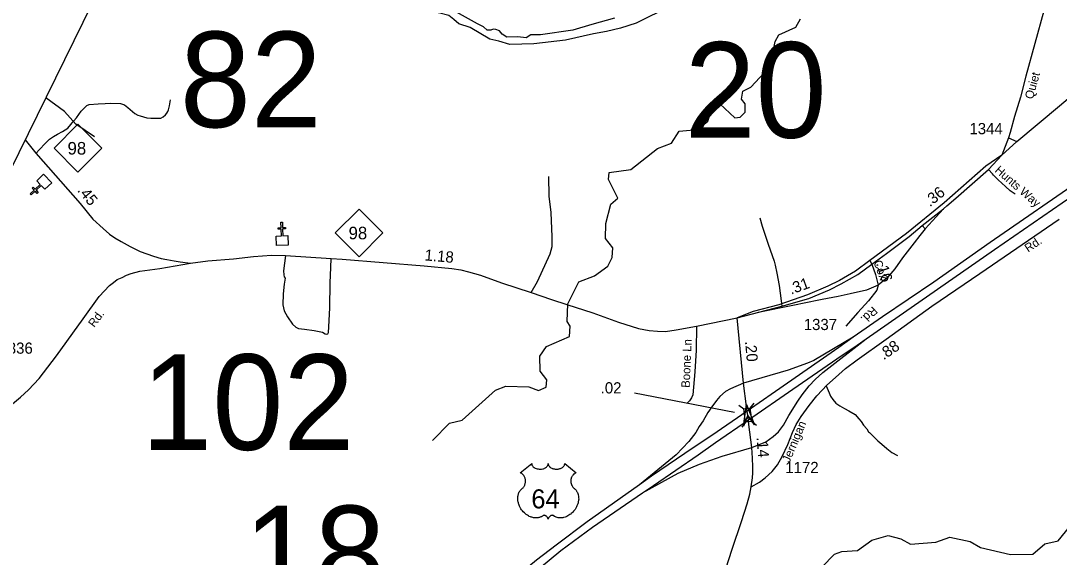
# Model space of a CAD drawing. Extents: x 2220236 to 2384410, y 720751 to 894131.
# Drawn here: x 2239554 to 2251157, y 787885 to 793872 of the extents above; entities that cross this region are included whole.
import ezdxf

# ---------------------------------------------------------------- set-up
doc = ezdxf.new("R2010")
doc.units = 0
doc.layers.add('Default', color=7, linetype='Continuous')

msp = doc.modelspace()

# ---------------------------------------------------------------- linework, layer by layer
at = {"layer": 'Default'}
for p, q in [((2250591, 792567), (2250683, 792523)), ((2250412, 792163), (2250368, 792214)), ((2249864, 791775), (2249659, 791550)), ((2249659, 791550), (2249599, 791475)), ((2249627, 791586), (2249659, 791550)), ((2248181, 790695), (2247792, 790618)), ((2247529, 789501), (2246412, 789717)), ((2247578, 789583), (2247632, 789541)), ((2247744, 789605), (2247702, 789550)), ((2247653, 789391), (2247611, 789336)), ((2247722, 789400), (2247776, 789358))]:
    msp.add_line(p, q, dxfattribs=at)
for points in [[(2293118, 894131), (2291904, 891776), (2258822, 829665), (2255410, 823324), (2242089, 797599), (2231460, 775981), (2225011, 762953), (2220576, 753519)], [(2251724, 796740), (2251465, 796081), (2251388, 795872), (2251223, 795441), (2251183, 795317), (2251160, 795241), (2251148, 795179), (2251138, 795096), (2251130, 795011), (2251116, 794846), (2251105, 794683), (2251062, 794283), (2251047, 794225), (2251026, 794135), (2250985, 793982), (2250783, 793255), (2250723, 793021), (2250657, 792803), (2250609, 792626), (2250591, 792567), (2250516, 792374)], [(2248133, 794334), (2247487, 794296), (2247206, 794233), (2246432, 793844), (2246257, 793788), (2246100, 793754), (2245952, 793725), (2245641, 793654), (2245287, 793615), (2245020, 793608), (2244895, 793644), (2244797, 793667), (2244576, 793796), (2244449, 793838), (2244395, 793886), (2244339, 793931), (2244222, 793961), (2243476, 794442), (2243365, 794573), (2242761, 795203)], [(2246187, 793902), (2245934, 793830), (2245722, 793769), (2245361, 793717), (2245255, 793715), (2245201, 793681), (2245107, 793694), (2244987, 793690), (2244933, 793723), (2244904, 793761), (2244864, 793775), (2244831, 793777), (2244806, 793769), (2244764, 793767), (2244726, 793804), (2244656, 793838), (2243710, 794366)], [(2244155, 789187), (2244344, 789380), (2244487, 789413), (2244859, 789750), (2244975, 789794), (2245233, 789788), (2245341, 789747), (2245424, 789781), (2245431, 789863), (2245357, 789963), (2245355, 790130), (2245429, 790237), (2245687, 790350), (2245694, 790464), (2245661, 790514), (2245666, 790714), (2245789, 790958), (2245964, 791026), (2246113, 791135), (2246162, 791229), (2246170, 791337), (2246086, 791443), (2246093, 791611), (2246149, 791826), (2246224, 791893), (2246121, 792102), (2246129, 792177), (2246371, 792212), (2246669, 792448), (2246827, 792507), (2246909, 792640), (2247117, 792659), (2247233, 792752), (2247298, 792944), (2247365, 792946), (2247533, 792788), (2247591, 792797), (2247649, 792854), (2247648, 792946), (2247606, 792996), (2247622, 793088), (2247713, 793132), (2247862, 793290), (2247944, 793442), (2247984, 793641), (2248025, 793716), (2248216, 793801), (2248265, 793895)], [(2250516, 792374), (2250683, 792523), (2251159, 792922), (2252049, 793676), (2252127, 793744)], [(2252847, 793100), (2252122, 792587), (2251453, 792134), (2250387, 791396), (2249756, 790955), (2249182, 790566), (2248856, 790341)], [(2239723, 792390), (2239764, 792436), (2239826, 792501), (2239876, 792551), (2239922, 792582), (2239966, 792608), (2240021, 792635), (2240081, 792672), (2240148, 792754), (2240177, 792789), (2240230, 792865), (2240276, 792912), (2240294, 792925), (2240320, 792936), (2240421, 792946), (2240499, 792949), (2240557, 792952), (2240667, 792949), (2240713, 792933), (2240749, 792905), (2240802, 792858), (2240830, 792836), (2240862, 792820), (2240888, 792811), (2240964, 792789), (2241008, 792784), (2241096, 792784), (2241120, 792787), (2241144, 792799), (2241172, 792821), (2241188, 792841), (2241198, 792859), (2241206, 792877), (2241217, 792921), (2241228, 792991)], [(2240379, 792578), (2240169, 792720), (2240044, 792860), (2239833, 793011)], [(2249000, 790323), (2249245, 790495), (2249799, 790878), (2250435, 791321), (2251514, 792063), (2252173, 792515), (2252792, 792948)], [(2239603, 792542), (2239721, 792393), (2240218, 791834), (2240361, 791659), (2240476, 791554), (2240547, 791492), (2240607, 791449), (2240678, 791409), (2240776, 791353), (2240890, 791297), (2241039, 791244), (2241124, 791219), (2241188, 791206), (2241268, 791193), (2241337, 791181), (2241451, 791165)], [(2250516, 792374), (2250338, 792248), (2249873, 791840), (2249451, 791499), (2249041, 791195)], [(2249062, 791156), (2249226, 791275), (2249479, 791464), (2249627, 791586), (2249864, 791775), (2249902, 791805), (2250002, 791893), (2250368, 792214), (2250516, 792374)], [(2245259, 790839), (2245328, 790964), (2245471, 791272), (2245491, 791352), (2245493, 791461), (2245481, 791734), (2245460, 791916), (2245453, 792135)], [(2250665, 791937), (2250611, 791973), (2250556, 792021), (2250475, 792096), (2250423, 792150), (2250412, 792163)], [(2247813, 791672), (2247839, 791578), (2247904, 791378), (2247973, 791188), (2247982, 791144), (2248002, 791057), (2248027, 790918), (2248051, 790747), (2248058, 790687)], [(2247717, 788672), (2247808, 788721), (2247872, 788770), (2247949, 788843), (2248010, 788917), (2248062, 789009), (2248124, 789144), (2248176, 789276), (2248219, 789365), (2248274, 789457), (2248363, 789577), (2248449, 789687), (2248507, 789748), (2248561, 789804), (2248656, 789890), (2248769, 789991), (2248901, 790086), (2249223, 790319), (2249734, 790687), (2250270, 791052), (2251155, 791658)], [(2249599, 791475), (2249536, 791395), (2249408, 791225), (2249319, 791103), (2249235, 791003), (2249136, 790923)], [(2241451, 791165), (2241645, 791191), (2241932, 791217), (2242153, 791242), (2242356, 791255), (2242514, 791251), (2243024, 791219), (2243147, 791212), (2244060, 791136), (2244370, 791109), (2244473, 791091), (2244557, 791071), (2244691, 791031), (2244925, 790948), (2245259, 790839), (2245484, 790761), (2245656, 790705), (2245945, 790612), (2246233, 790510), (2246458, 790437), (2246574, 790414), (2246670, 790408), (2246759, 790405), (2246879, 790421), (2247106, 790463), (2247559, 790558)], [(2242514, 791251), (2242491, 791082), (2242492, 791036), (2242498, 791016), (2242508, 790998), (2242498, 790931), (2242485, 790826), (2242483, 790701), (2242496, 790636), (2242536, 790569), (2242590, 790485), (2242628, 790453), (2242657, 790438), (2242723, 790431), (2242833, 790416), (2242924, 790398), (2242957, 790378), (2242971, 790373), (2242986, 790378), (2242993, 790393), (2242997, 790458), (2243006, 790670), (2243013, 790948), (2243018, 791118), (2243024, 791219)], [(2238751, 789053), (2238929, 789188), (2239396, 789540), (2239553, 789672), (2239642, 789752), (2239761, 789881), (2239955, 790133), (2240253, 790547), (2240432, 790793), (2240547, 790917), (2240589, 790951), (2240633, 790984), (2240687, 791008), (2240736, 791032), (2240787, 791050), (2240883, 791079), (2241108, 791106), (2241451, 791165)], [(2249041, 791195), (2248882, 791078), (2248701, 790975), (2248573, 790911), (2248344, 790814), (2248026, 790701), (2247737, 790628), (2247559, 790558)], [(2247559, 790558), (2248058, 790687), (2248360, 790772), (2248592, 790870), (2248722, 790935), (2248907, 791040), (2249062, 791156)], [(2249062, 791156), (2249104, 791040), (2249136, 790923), (2249136, 790921), (2249121, 790866), (2249028, 790747), (2248908, 790616), (2248773, 790464)], [(2249041, 791195), (2249062, 791156)], [(2249136, 790923), (2249004, 790867), (2248821, 790825), (2248689, 790795), (2248509, 790762)], [(2248509, 790762), (2248470, 790752), (2248181, 790695)], [(2247628, 789827), (2247559, 790558)], [(2247106, 790463), (2247099, 790194), (2247087, 789954), (2247063, 789698), (2247049, 789664), (2247026, 789629), (2247000, 789603)], [(2248856, 790341), (2248415, 790081), (2248345, 790051), (2248129, 789972), (2247628, 789827)], [(2248856, 790341), (2248693, 790226), (2248122, 789826), (2247671, 789516)], [(2247684, 789418), (2248180, 789759), (2248731, 790141), (2248863, 790227), (2249000, 790323)], [(2247721, 789111), (2247881, 789174), (2247962, 789232), (2248019, 789285), (2248078, 789358), (2248138, 789467), (2248237, 789626), (2248285, 789697), (2248365, 789797), (2248431, 789867), (2248515, 789947), (2249000, 790323)], [(2247628, 789827), (2247483, 789764), (2247430, 789733), (2247365, 789678), (2247328, 789635), (2247275, 789563), (2247233, 789499), (2247178, 789407), (2247136, 789342), (2247096, 789275), (2247020, 789175), (2246878, 789027), (2246466, 788692)], [(2247671, 789516), (2247664, 789568), (2247628, 789827)], [(2248554, 789797), (2248587, 789721), (2248603, 789683), (2248627, 789645), (2248661, 789603), (2248705, 789574), (2248759, 789545), (2248805, 789518), (2248877, 789476), (2248919, 789429), (2248946, 789398), (2248970, 789360), (2249006, 789317), (2249028, 789286), (2249037, 789275), (2249082, 789233), (2249131, 789184), (2249177, 789148), (2249231, 789097), (2249287, 789054), (2249351, 789021)], [(2247671, 789516), (2247275, 789245), (2247067, 789104), (2246602, 788788), (2246466, 788692)], [(2247684, 789418), (2247671, 789516)], [(2246502, 788602), (2246623, 788685), (2247122, 789028), (2247317, 789164), (2247684, 789418)], [(2247721, 789111), (2247690, 789367), (2247684, 789418)], [(2246502, 788602), (2246901, 788823), (2247139, 788922), (2247393, 789011), (2247721, 789111)], [(2247717, 788672), (2247732, 788772), (2247735, 788828), (2247735, 788893), (2247730, 788989), (2247721, 789111)], [(2246466, 788692), (2245883, 788279), (2245536, 788020), (2245316, 787850), (2245058, 787638), (2244745, 787357), (2244360, 786978), (2243893, 786477), (2243588, 786141), (2243210, 785701), (2242661, 785094), (2241899, 784218), (2241510, 783780)], [(2246302, 783363), (2246360, 783554), (2246480, 784102), (2246563, 784553), (2246616, 784732), (2246750, 785356), (2246816, 785655), (2246909, 786040), (2246994, 786354), (2247196, 787031), (2247298, 787340), (2247400, 787650), (2247503, 787975), (2247608, 788285), (2247672, 788479), (2247701, 788587), (2247717, 788672)], [(2241584, 783729), (2241953, 784145), (2242742, 785032), (2243280, 785647), (2243658, 786072), (2243943, 786400), (2244313, 786801), (2244745, 787229), (2245081, 787534), (2245351, 787762), (2245590, 787958), (2245941, 788221), (2246502, 788602)], [(2248366, 787631), (2248646, 787917), (2248730, 787948), (2248905, 787958), (2249062, 788076), (2249245, 788128), (2249387, 788089), (2249496, 788031), (2249779, 788051), (2249936, 788110), (2250162, 788060), (2250279, 787995), (2250613, 787916), (2250863, 787917), (2250995, 788036), (2251145, 788069), (2251277, 788227)]]:
    msp.add_lwpolyline(points, dxfattribs=at)
for points in [[(2239927, 792450), (2240193, 792717), (2240460, 792450), (2240193, 792184)], [(2239822, 791991), (2239783, 792032), (2239727, 791980), (2239749, 791957), (2239738, 791946), (2239716, 791969), (2239672, 791928), (2239661, 791939), (2239705, 791981), (2239683, 792004), (2239694, 792015), (2239716, 791992), (2239772, 792044), (2239733, 792086), (2239810, 792159), (2239900, 792063)], [(2243068, 791505), (2243334, 791771), (2243600, 791505), (2243334, 791239)], [(2242409, 791469), (2242466, 791471), (2242463, 791547), (2242431, 791546), (2242431, 791562), (2242463, 791563), (2242461, 791623), (2242477, 791624), (2242479, 791564), (2242511, 791565), (2242511, 791549), (2242479, 791548), (2242482, 791472), (2242540, 791474), (2242543, 791367), (2242413, 791363)], [(2247629, 789349), (2247663, 789590), (2247754, 789364), (2247678, 789469)], [(2247702, 789550), (2247722, 789400), (2247652, 789391), (2247632, 789541)], [(2245264, 788929), (2245264, 788924), (2245265, 788918), (2245266, 788914), (2245269, 788908), (2245274, 788901), (2245281, 788894), (2245289, 788887), (2245294, 788884), (2245302, 788879), (2245312, 788875), (2245323, 788872), (2245335, 788870), (2245347, 788868), (2245359, 788868), (2245373, 788869), (2245387, 788872), (2245394, 788873), (2245401, 788876), (2245408, 788879), (2245416, 788883), (2245422, 788887), (2245427, 788890), (2245434, 788897), (2245439, 788904), (2245442, 788908), (2245444, 788911), (2245446, 788919), (2245447, 788922), (2245448, 788930), (2245448, 788924), (2245449, 788920), (2245450, 788916), (2245451, 788912), (2245454, 788907), (2245457, 788902), (2245463, 788895), (2245466, 788892), (2245470, 788889), (2245478, 788883), (2245488, 788878), (2245493, 788876), (2245499, 788874), (2245505, 788872), (2245512, 788871), (2245519, 788870), (2245525, 788869), (2245532, 788868), (2245538, 788868), (2245545, 788868), (2245552, 788868), (2245558, 788869), (2245566, 788870), (2245571, 788872), (2245579, 788874), (2245586, 788876), (2245592, 788879), (2245600, 788883), (2245607, 788887), (2245611, 788891), (2245617, 788896), (2245622, 788902), (2245625, 788907), (2245628, 788911), (2245630, 788916), (2245631, 788921), (2245632, 788926), (2245632, 788930), (2245760, 788827), (2245757, 788826), (2245750, 788823), (2245745, 788819), (2245736, 788813), (2245732, 788810), (2245728, 788806), (2245725, 788802), (2245722, 788799), (2245718, 788794), (2245715, 788788), (2245711, 788783), (2245709, 788778), (2245705, 788767), (2245703, 788761), (2245702, 788755), (2245700, 788744), (2245700, 788738), (2245700, 788733), (2245700, 788727), (2245701, 788722), (2245702, 788716), (2245703, 788711), (2245704, 788705), (2245707, 788698), (2245709, 788691), (2245715, 788680), (2245723, 788668), (2245728, 788662), (2245734, 788657), (2245742, 788650), (2245746, 788646), (2245751, 788641), (2245759, 788632), (2245762, 788627), (2245765, 788622), (2245768, 788617), (2245771, 788612), (2245774, 788607), (2245778, 788596), (2245782, 788585), (2245783, 788580), (2245786, 788567), (2245787, 788561), (2245787, 788549), (2245788, 788534), (2245786, 788520), (2245784, 788503), (2245782, 788493), (2245778, 788482), (2245775, 788472), (2245769, 788457), (2245764, 788446), (2245757, 788434), (2245752, 788426), (2245747, 788418), (2245740, 788409), (2245732, 788399), (2245723, 788389), (2245715, 788381), (2245705, 788372), (2245699, 788367), (2245690, 788361), (2245679, 788353), (2245667, 788346), (2245657, 788341), (2245648, 788337), (2245637, 788333), (2245618, 788327), (2245611, 788326), (2245603, 788325), (2245595, 788324), (2245588, 788324), (2245578, 788324), (2245568, 788324), (2245558, 788326), (2245548, 788328), (2245538, 788331), (2245529, 788334), (2245519, 788339), (2245503, 788349), (2245499, 788352), (2245496, 788352), (2245490, 788353), (2245484, 788351), (2245478, 788349), (2245475, 788347), (2245470, 788344), (2245466, 788341), (2245462, 788337), (2245459, 788333), (2245457, 788331), (2245452, 788324), (2245451, 788320), (2245449, 788316), (2245447, 788310), (2245445, 788318), (2245443, 788323), (2245440, 788327), (2245438, 788332), (2245433, 788337), (2245429, 788341), (2245424, 788345), (2245419, 788348), (2245415, 788350), (2245411, 788351), (2245406, 788352), (2245403, 788353), (2245400, 788353), (2245395, 788352), (2245389, 788347), (2245384, 788344), (2245378, 788340), (2245371, 788336), (2245366, 788334), (2245359, 788331), (2245352, 788329), (2245344, 788327), (2245336, 788325), (2245329, 788324), (2245321, 788323), (2245314, 788323), (2245307, 788323), (2245300, 788324), (2245292, 788324), (2245283, 788326), (2245275, 788328), (2245266, 788330), (2245257, 788333), (2245248, 788336), (2245236, 788341), (2245228, 788346), (2245215, 788353), (2245200, 788363), (2245189, 788372), (2245181, 788380), (2245169, 788392), (2245161, 788401), (2245150, 788415), (2245143, 788426), (2245138, 788433), (2245131, 788446), (2245128, 788454), (2245123, 788465), (2245119, 788476), (2245116, 788485), (2245114, 788492), (2245112, 788503), (2245110, 788511), (2245109, 788521), (2245108, 788533), (2245108, 788543), (2245108, 788552), (2245109, 788562), (2245111, 788573), (2245113, 788582), (2245115, 788588), (2245117, 788596), (2245121, 788605), (2245125, 788614), (2245129, 788621), (2245134, 788628), (2245139, 788635), (2245146, 788642), (2245153, 788649), (2245159, 788654), (2245166, 788661), (2245170, 788665), (2245175, 788672), (2245179, 788677), (2245182, 788682), (2245186, 788690), (2245188, 788695), (2245191, 788704), (2245192, 788710), (2245194, 788718), (2245195, 788725), (2245195, 788735), (2245195, 788742), (2245194, 788751), (2245192, 788760), (2245190, 788767), (2245187, 788776), (2245184, 788782), (2245179, 788790), (2245174, 788798), (2245168, 788804), (2245162, 788810), (2245157, 788814), (2245152, 788818), (2245145, 788822), (2245139, 788825), (2245135, 788827)]]:
    msp.add_lwpolyline(points, close=True, dxfattribs=at)

# ---------------------------------------------------------------- texts
for s, height, p in [('82', 1066.3, (2241332, 792684)), ('20', 1066.3, (2246972, 792567)), ('1344', 125, (2250154, 792606)), ('98', 140, (2240077, 792379)), ('98', 140, (2243217, 791433)), ('1337', 125, (2248303, 790420)), ('1336', 125, (2239317, 790156)), ('102', 1066.3, (2240902, 789083)), ('1172', 125, (2248097, 788824)), ('64', 212.5, (2245259, 788430)), ('18', 1066.3, (2242044, 787393))]:
    msp.add_text(s, height=height, dxfattribs=at).set_placement(p)
for s, height, rotation, p in [('Quiet', 95, 74.5312, (2250862, 792990)), ('Hunts Way', 95, 318.9775, (2250430, 792192)), ('.36', 125, 38.9371, (2249712, 791790)), ('.45', 125, 309.4226, (2240181, 791976)), ('Rd.', 95, 33.9615, (2250810, 791284)), ('1.18', 125, 355.0627, (2244063, 791198)), ('Cox', 95, 289.6392, (2249080, 791181)), ('.16', 125, 288.14, (2249109, 791164)), ('.31', 125, 19.6796, (2248161, 790815)), ('Rd.', 95, 53.6131, (2240376, 790443)), ('Rd.', 95, 223.8572, (2249072, 790691)), ('Boone Ln', 95, 87.5486, (2247028, 789774)), ('.20', 125, 275.3956, (2247646, 790293)), ('.88', 125, 34.584, (2249195, 790081)), ('.02', 125, 359.9679, (2246034, 789713)), ('Jernigan', 95, 67.026, (2248143, 788932)), ('.14', 125, 274.1572, (2247776, 789223))]:
    msp.add_text(s, height=height, rotation=rotation, dxfattribs=at).set_placement(p)

doc.saveas('drawing.dxf')
